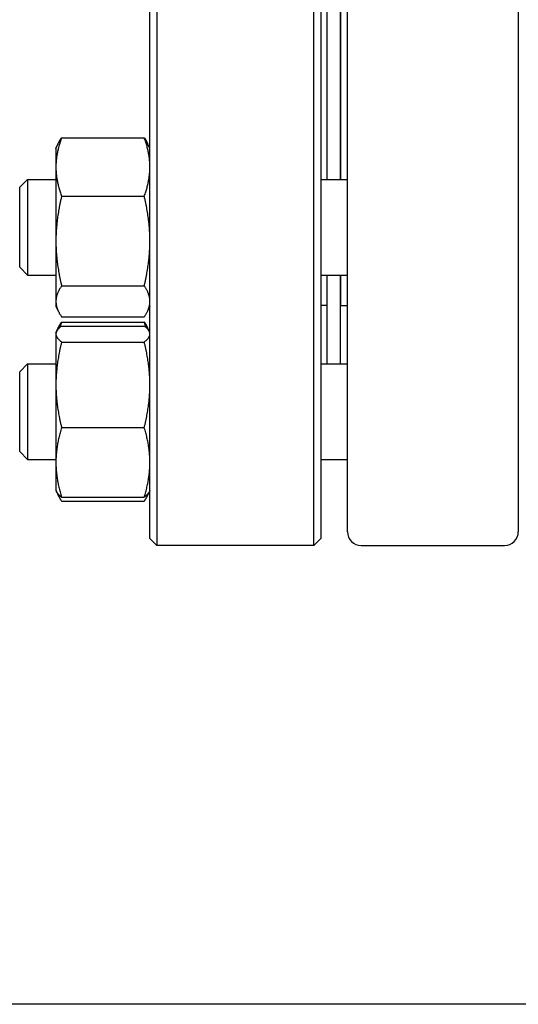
# Model space of a CAD drawing. Header units: inches. Extents: x 36 to 1719, y -84 to 1122.
# Tile 435 of 550: x 1418.16 to 1422.72, y 416.11 to 425.1. Entities that reach past the tile are written whole.
import ezdxf

# ---------------------------------------------------------------- set-up
doc = ezdxf.new("R2010")
doc.units = ezdxf.units.IN
doc.header["$LTSCALE"] = 48
doc.header["$MEASUREMENT"] = 0
doc.layers.add('Visible (ANSI)', color=7, linetype='Continuous', lineweight=30)

msp = doc.modelspace()

# ---------------------------------------------------------------- linework, layer by layer
at = {"layer": 'Visible (ANSI)'}
for p, q in [((1419.41662, 435.29693), (1419.41662, 420.29693)), ((1420.85162, 420.29693), (1420.85162, 435.29693)), ((1419.35412, 420.35943), (1419.35412, 435.23443)), ((1420.91412, 435.23443), (1420.91412, 420.35943)), ((1421.15912, 420.42193), (1421.15912, 435.17193)), ((1422.71912, 435.17193), (1422.71912, 420.42193)), ((1420.97412, 423.63823), (1420.97412, 425.6771)), ((1421.09412, 423.63823), (1421.09412, 425.6771)), ((1421.09912, 423.63823), (1421.09912, 425.6771)), ((1418.49512, 423.91973), (1418.51647, 423.96552)), ((1418.54699, 424.01816), (1419.30225, 424.01816)), ((1419.35412, 423.91973), (1419.33277, 423.96552)), ((1418.49512, 423.91973), (1418.49512, 423.75092)), ((1418.49512, 423.75092), (1418.49512, 423.07497)), ((1418.16412, 423.56532), (1418.23704, 423.63823)), ((1418.23704, 423.63823), (1418.23704, 422.76323)), ((1418.23704, 423.63823), (1418.49512, 423.63823)), ((1420.91412, 423.63823), (1421.15912, 423.63823)), ((1418.16412, 422.83615), (1418.16412, 423.56532)), ((1418.54699, 423.48368), (1419.30225, 423.48368)), ((1418.49512, 423.07497), (1418.49512, 422.52478)), ((1418.16412, 422.83615), (1418.23704, 422.76323)), ((1418.23704, 422.76323), (1418.49512, 422.76323)), ((1420.91412, 422.76323), (1421.15912, 422.76323)), ((1420.97412, 421.95591), (1420.97412, 422.76323)), ((1421.09412, 421.95591), (1421.09412, 422.76323)), ((1421.09912, 422.48693), (1421.09912, 422.76323)), ((1418.54699, 422.66625), (1419.30225, 422.66625)), ((1421.09412, 422.60693), (1421.09912, 422.60693)), ((1418.49512, 422.52478), (1418.49512, 422.48173)), ((1418.49512, 422.48173), (1418.51647, 422.43595)), ((1419.35412, 422.48173), (1419.33277, 422.43595)), ((1420.97412, 422.48693), (1420.91412, 422.48693)), ((1421.09912, 422.48693), (1421.15912, 422.48693)), ((1418.54699, 422.3833), (1419.30225, 422.3833)), ((1418.54699, 422.33584), (1419.30225, 422.33584)), ((1418.49512, 422.23741), (1418.50037, 422.24867)), ((1418.50037, 422.24867), (1418.51647, 422.2832)), ((1418.54699, 422.29893), (1419.30225, 422.29893)), ((1419.34887, 422.24867), (1419.33277, 422.2832)), ((1419.35412, 422.23741), (1419.34887, 422.24867)), ((1418.49512, 422.23741), (1418.49512, 422.22633)), ((1418.49512, 422.22633), (1418.49512, 421.76345)), ((1418.54699, 422.15372), (1419.30225, 422.15372)), ((1418.16412, 421.88299), (1418.23704, 421.95591)), ((1418.23704, 421.95591), (1418.23704, 421.08091)), ((1418.23704, 421.95591), (1418.49512, 421.95591)), ((1420.91412, 421.95591), (1421.15912, 421.95591)), ((1418.16412, 421.15383), (1418.16412, 421.88299)), ((1418.49512, 421.76345), (1418.49512, 421.05554)), ((1418.54699, 421.37319), (1419.30225, 421.37319)), ((1418.16412, 421.15383), (1418.23704, 421.08091)), ((1418.23704, 421.08091), (1418.49512, 421.08091)), ((1420.91412, 421.08091), (1421.15912, 421.08091)), ((1418.49512, 421.05554), (1418.49512, 420.79941)), ((1418.49512, 420.79941), (1418.50037, 420.78815)), ((1418.50037, 420.78815), (1418.51647, 420.75362)), ((1418.54699, 420.73788), (1419.30225, 420.73788)), ((1419.34887, 420.78815), (1419.33277, 420.75362)), ((1419.35412, 420.79941), (1419.34887, 420.78815)), ((1418.54699, 420.70098), (1419.30225, 420.70098)), ((1419.35412, 420.35943), (1419.41662, 420.29693)), ((1420.91412, 420.35943), (1420.85162, 420.29693)), ((1420.85162, 420.29693), (1419.41662, 420.29693)), ((1421.28412, 420.29693), (1422.59412, 420.29693)), ((1458.28662, 416.10943), (1401.88153, 416.10943))]:
    msp.add_line(p, q, dxfattribs=at)
for centre, radius, start, end in [((1418.97912, 422.40719), 0.375, 0, 9.684496), ((1421.28412, 420.42193), 0.125, 180, 270), ((1422.59412, 420.42193), 0.125, 270, 0)]:
    msp.add_arc(centre, radius, start, end, dxfattribs=at)
for points, weights in [([(1418.54699, 424.01816), (1418.49512, 423.87495), (1418.49512, 423.75092)], [1, 1.0379548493, 1]), ([(1418.51647, 423.96552), (1418.52824, 423.99076), (1418.54699, 424.01816)], [1.01733426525, 1.01339325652, 1]), ([(1419.30225, 424.01816), (1419.321, 423.99076), (1419.33277, 423.96552)], [1, 1.01339325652, 1.01733426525]), ([(1419.35412, 423.75092), (1419.35412, 423.87495), (1419.30225, 424.01816)], [1, 1.0379548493, 1]), ([(1418.49512, 423.75092), (1418.49512, 423.6269), (1418.54699, 423.48368)], [1, 1.0379548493, 1]), ([(1419.30225, 423.48368), (1419.35412, 423.6269), (1419.35412, 423.75092)], [1, 1.0379548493, 1]), ([(1418.54699, 423.48368), (1418.49512, 423.26465), (1418.49512, 423.07497)], [1, 1.0379548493, 1]), ([(1419.35412, 423.07497), (1419.35412, 423.26465), (1419.30225, 423.48368)], [1, 1.0379548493, 1]), ([(1418.49512, 423.07497), (1418.49512, 422.88528), (1418.54699, 422.66625)], [1, 1.0379548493, 1]), ([(1419.30225, 422.66625), (1419.35412, 422.88528), (1419.35412, 423.07497)], [1, 1.0379548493, 1]), ([(1418.54699, 422.66625), (1418.49512, 422.59044), (1418.49512, 422.52478)], [1, 1.0379548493, 1]), ([(1419.35412, 422.52478), (1419.35412, 422.59044), (1419.30225, 422.66625)], [1, 1.0379548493, 1]), ([(1418.49512, 422.52478), (1418.49512, 422.45912), (1418.54699, 422.3833)], [1, 1.0379548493, 1]), ([(1419.30225, 422.3833), (1419.35412, 422.45912), (1419.35412, 422.52478)], [1, 1.0379548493, 1]), ([(1418.51647, 422.2832), (1418.52824, 422.30844), (1418.54699, 422.33584)], [1.01733426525, 1.01339325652, 1]), ([(1418.54699, 422.33584), (1418.53761, 422.30994), (1418.53, 422.28517)], [1, 1.00665836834, 1.01098059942]), ([(1419.31924, 422.28517), (1419.31163, 422.30994), (1419.30225, 422.33584)], [1.01098059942, 1.00665836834, 1]), ([(1419.30225, 422.33584), (1419.321, 422.30844), (1419.33277, 422.2832)], [1, 1.01339325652, 1.01733426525]), ([(1418.54699, 422.29893), (1418.49512, 422.26002), (1418.49512, 422.22633)], [1, 1.0379548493, 1]), ([(1419.35412, 422.22633), (1419.35412, 422.26002), (1419.30225, 422.29893)], [1, 1.0379548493, 1]), ([(1418.49512, 422.22633), (1418.49512, 422.19263), (1418.54699, 422.15372)], [1, 1.0379548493, 1]), ([(1418.54699, 422.15372), (1418.49512, 421.94457), (1418.49512, 421.76345)], [1, 1.0379548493, 1]), ([(1419.30225, 422.15372), (1419.35412, 422.19263), (1419.35412, 422.22633)], [1, 1.0379548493, 1]), ([(1419.35412, 421.76345), (1419.35412, 421.94457), (1419.30225, 422.15372)], [1, 1.0379548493, 1]), ([(1418.49512, 421.76345), (1418.49512, 421.58233), (1418.54699, 421.37319)], [1, 1.0379548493, 1]), ([(1419.30225, 421.37319), (1419.35412, 421.58233), (1419.35412, 421.76345)], [1, 1.0379548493, 1]), ([(1418.54699, 421.37319), (1418.49512, 421.20296), (1418.49512, 421.05554)], [1, 1.0379548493, 1]), ([(1419.35412, 421.05554), (1419.35412, 421.20296), (1419.30225, 421.37319)], [1, 1.0379548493, 1]), ([(1418.49512, 421.05554), (1418.49512, 420.90811), (1418.54699, 420.73788)], [1, 1.0379548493, 1]), ([(1419.30225, 420.73788), (1419.35412, 420.90811), (1419.35412, 421.05554)], [1, 1.0379548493, 1]), ([(1418.54699, 420.73788), (1418.51134, 420.76463), (1418.50037, 420.78815)], [1, 1.02578038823, 1.01653872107]), ([(1418.50695, 420.7768), (1418.51964, 420.74095), (1418.54699, 420.70098)], [1.01895290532, 1.01965956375, 1]), ([(1419.34887, 420.78815), (1419.3379, 420.76463), (1419.30225, 420.73788)], [1.01653872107, 1.02578038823, 1]), ([(1419.30225, 420.70098), (1419.3296, 420.74095), (1419.34229, 420.7768)], [1, 1.01965956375, 1.01895290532])]:
    msp.add_rational_spline(points, weights, degree=2, dxfattribs=at)

doc.saveas('drawing.dxf')
